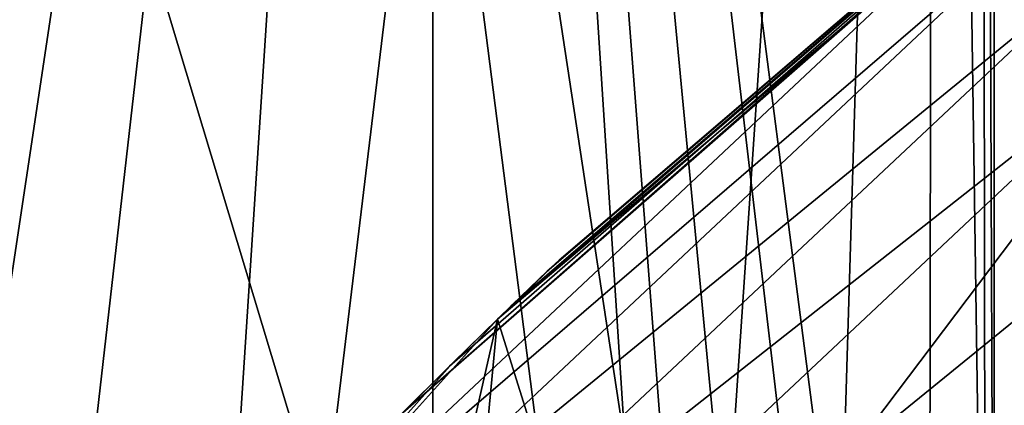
# Model space of a CAD drawing. Header units: metres. Extents: x -263 to 72, y -72 to 102.
# Tile 335 of 355: x -9.377 to -7.986, y 96.352 to 96.897. Entities that reach past the tile are written whole.
import ezdxf

# ---------------------------------------------------------------- set-up
doc = ezdxf.new("R2010")
doc.units = ezdxf.units.M
doc.layers.add('solid_FREE_STANDING_ONO_SW0004', color=7, linetype='CONTINUOUS')

msp = doc.modelspace()

# ---------------------------------------------------------------- linework, layer by layer
at = {"layer": 'solid_FREE_STANDING_ONO_SW0004'}
for points in [[(-8, 94.984077, 32.288712), (-8, 101, 21.175703), (-8, 101, 43.424297)], [(-8, 94.984077, 32.288712), (-8, 94.357262, 20.552656), (-8, 101, 21.175703)], [(-8, 101, 21.175703), (-8, 94.357262, 20.552656), (-8, 97.428635, 20.55266)], [(-8, 94.984077, 32.288712), (-8, 101, 43.424297), (-8, 100.977989, 43.608383)], [(-8, 94.984077, 32.288712), (-8, 100.977989, 43.608383), (-8, 100.917267, 43.769047)], [(-8, 94.984077, 32.288712), (-8, 100.917267, 43.769047), (-8, 100.829323, 43.894207)], [(-8, 94.984077, 32.288712), (-8, 100.829323, 43.894207), (-8, 100.670525, 44.010319)], [(-8, 94.984077, 32.288712), (-8, 100.670525, 44.010319), (-8, 100.500008, 44.04734)], [(-10.234693, 92.32283, 21.334095), (-10.249719, 100.5, 21.348139), (-8.793116, 100.5, 20.147587)], [(-8.793103, 98.082825, 44.452419), (-10.249719, 100.5, 43.251862), (-8.793103, 95.665627, 44.452419)], [(-9.688061, 94.617882, 43.751701), (-8.793103, 95.665627, 44.452419), (-10.249719, 100.5, 43.251862)], [(-9.942833, 92.842941, 21.06879), (-10.234693, 92.32283, 21.334095), (-8.793116, 100.5, 20.147587)], [(-9.606473, 93.369843, 20.779772), (-9.942833, 92.842941, 21.06879), (-8.793116, 100.5, 20.147587)], [(-9.223502, 93.89978, 20.470924), (-9.606473, 93.369843, 20.779772), (-8.793116, 100.5, 20.147587)], [(-8.793103, 97.464325, 20.147579), (-9.223502, 93.89978, 20.470924), (-8.793116, 100.5, 20.147587)], [(-8.070358, 94.34375, 20.296909), (-8.793116, 100.5, 20.147587), (-8, 94.357262, 20.552656)], [(-8, 97.428635, 20.55266), (-8, 94.357262, 20.552656), (-8.793116, 100.5, 20.147587)], [(-8.208521, 94.347878, 20.146408), (-8.793116, 100.5, 20.147587), (-8.070358, 94.34375, 20.296909)], [(-8.396562, 94.36573, 20.063477), (-8.793116, 100.5, 20.147587), (-8.208521, 94.347878, 20.146408)], [(-8.793103, 97.464325, 20.147579), (-8.793116, 100.5, 20.147587), (-8.396562, 94.36573, 20.063477)], [(-8.415754, 95.600601, 44.540192), (-8.793103, 100.500015, 44.452419), (-8.793103, 98.082825, 44.452419)], [(-8.415754, 95.600601, 44.540192), (-8.084144, 100.500015, 44.324944), (-8.793103, 100.500015, 44.452419)], [(-8.415754, 95.600601, 44.540192), (-8.232944, 95.581017, 44.470047), (-8.084144, 100.500015, 44.324944)], [(-8.232944, 95.581017, 44.470047), (-8.09177, 95.574333, 44.33604), (-8.084144, 100.500015, 44.324944)], [(-8.09177, 95.574333, 44.33604), (-8.012404, 95.581627, 44.15802), (-8.084144, 100.500015, 44.324944)], [(-8.012404, 95.581627, 44.15802), (-8.019295, 100.500015, 44.184898), (-8.084144, 100.500015, 44.324944)], [(-8, 95.584427, 44.04734), (-8, 98.042221, 44.04734), (-8.019295, 100.500015, 44.184898)], [(-8.012404, 95.581627, 44.15802), (-8, 95.584427, 44.04734), (-8.019295, 100.500015, 44.184898)], [(-8, 94.984077, 32.288712), (-8, 100.500008, 44.04734), (-8, 98.042221, 44.04734)], [(-8.415754, 95.600601, 44.540192), (-8.793103, 98.082825, 44.452419), (-8.793103, 95.665627, 44.452419)], [(-8, 94.984077, 32.288712), (-8, 98.042221, 44.04734), (-8, 95.584427, 44.04734)], [(-7.42946, 97.550735, 50.099998), (-8.08554, 94.506157, 50.099998), (-8.701535, 96.474037, 50.099998)], [(-7.42946, 97.550735, 50.099998), (-8.701535, 96.474037, 50.099998), (-7.610306, 97.416313, 236.618362)], [(-7.42946, 97.550735, 50.099998), (-7.007246, 95.586792, 50.099998), (-8.08554, 94.506157, 50.099998)], [(-8.793103, 97.464325, 20.147579), (-8.793116, 94.428665, 20.147587), (-9.223502, 93.89978, 20.470924)], [(-8.396562, 94.36573, 20.063477), (-8.793116, 94.428665, 20.147587), (-8.793103, 97.464325, 20.147579)], [(-8.769644, 96.407486, 227.490662), (-8.839437, 96.338234, 236.618362), (-7.610306, 97.416313, 236.618362)], [(-7.952915, 97.113426, 236.769379), (-7.610306, 97.416313, 236.618362), (-8.839437, 96.338234, 236.618362)], [(-8.68278, 96.49218, 227.269028), (-8.769644, 96.407486, 227.490662), (-7.610306, 97.416313, 236.618362)], [(-8.614751, 96.557373, 161.800003), (-7.610306, 97.416313, 236.618362), (-8.701535, 96.474037, 50.099998)], [(-8.631392, 96.541519, 227.039215), (-8.68278, 96.49218, 227.269028), (-7.610306, 97.416313, 236.618362)], [(-8.631392, 96.541519, 227.039215), (-7.610306, 97.416313, 236.618362), (-8.614751, 96.557373, 226.800003)], [(-8.614751, 96.557373, 216.800003), (-8.614751, 96.557373, 221.800003), (-7.610306, 97.416313, 236.618362)], [(-8.614751, 96.557373, 226.800003), (-7.610306, 97.416313, 236.618362), (-8.614751, 96.557373, 221.800003)], [(-8.614751, 96.557373, 211.800003), (-8.614751, 96.557373, 216.800003), (-7.610306, 97.416313, 236.618362)], [(-8.614751, 96.557373, 206.800003), (-8.614751, 96.557373, 211.800003), (-7.610306, 97.416313, 236.618362)], [(-8.614751, 96.557373, 201.800003), (-8.614751, 96.557373, 206.800003), (-7.610306, 97.416313, 236.618362)], [(-8.614751, 96.557373, 196.800003), (-8.614751, 96.557373, 201.800003), (-7.610306, 97.416313, 236.618362)], [(-8.614751, 96.557373, 191.800003), (-8.614751, 96.557373, 196.800003), (-7.610306, 97.416313, 236.618362)], [(-8.614751, 96.557373, 186.800003), (-8.614751, 96.557373, 191.800003), (-7.610306, 97.416313, 236.618362)], [(-8.614751, 96.557373, 181.800003), (-8.614751, 96.557373, 186.800003), (-7.610306, 97.416313, 236.618362)], [(-8.614751, 96.557373, 176.800003), (-8.614751, 96.557373, 181.800003), (-7.610306, 97.416313, 236.618362)], [(-8.614751, 96.557373, 171.800003), (-8.614751, 96.557373, 176.800003), (-7.610306, 97.416313, 236.618362)], [(-8.614751, 96.557373, 166.800003), (-8.614751, 96.557373, 171.800003), (-7.610306, 97.416313, 236.618362)], [(-8.614751, 96.557373, 161.800003), (-8.614751, 96.557373, 166.800003), (-7.610306, 97.416313, 236.618362)], [(-7.756145, 96.875572, 237.08931), (-8.203771, 96.282845, 237.118027), (-6.931546, 97.318039, 237.118027)], [(0, 87.5, 237.338333), (-6.931546, 97.318039, 237.118027), (-8.203771, 96.282845, 237.118027)], [(-9.095085, 96.040855, 236.769379), (-7.952915, 97.113426, 236.769379), (-8.839437, 96.338234, 236.618362)], [(-7.909594, 97.061058, 236.906418), (-7.952915, 97.113426, 236.769379), (-9.095085, 96.040855, 236.769379)], [(-7.909594, 97.061058, 236.906418), (-9.095085, 96.040855, 236.769379), (-9.045543, 95.994331, 236.906418)], [(-7.909594, 97.061058, 236.906418), (-9.045543, 95.994331, 236.906418), (-7.841892, 96.979218, 237.016495)], [(-9.045543, 95.994331, 236.906418), (-8.968118, 95.921623, 237.016495), (-7.841892, 96.979218, 237.016495)], [(-7.841892, 96.979218, 237.016495), (-8.968118, 95.921623, 237.016495), (-7.756145, 96.875572, 237.08931)], [(-8.968118, 95.921623, 237.016495), (-8.870056, 95.829536, 237.08931), (-7.756145, 96.875572, 237.08931)], [(-7.756145, 96.875572, 237.08931), (-8.870056, 95.829536, 237.08931), (-8.203771, 96.282845, 237.118027)], [(-8.631133, 96.541763, 161.570099), (-8.614751, 96.557373, 161.800003), (-8.701535, 96.474037, 50.099998)], [(-8.631392, 96.541519, 222.039215), (-8.614751, 96.557373, 221.800003), (-8.631133, 96.541763, 221.570099)], [(-8.631392, 96.541519, 217.039215), (-8.631133, 96.541763, 221.570099), (-8.614751, 96.557373, 221.800003)], [(-8.614751, 96.557373, 226.800003), (-8.614751, 96.557373, 221.800003), (-8.631392, 96.541519, 222.039215)], [(-8.631392, 96.541519, 217.039215), (-8.614751, 96.557373, 221.800003), (-8.614751, 96.557373, 216.800003)], [(-8.631133, 96.541763, 226.570099), (-8.614751, 96.557373, 226.800003), (-8.631392, 96.541519, 222.039215)], [(-8.631392, 96.541519, 217.039215), (-8.614751, 96.557373, 216.800003), (-8.631133, 96.541763, 216.570099)], [(-8.631392, 96.541519, 212.039215), (-8.631133, 96.541763, 216.570099), (-8.614751, 96.557373, 216.800003)], [(-8.631392, 96.541519, 212.039215), (-8.614751, 96.557373, 216.800003), (-8.614751, 96.557373, 211.800003)], [(-8.631392, 96.541519, 212.039215), (-8.614751, 96.557373, 211.800003), (-8.631133, 96.541763, 211.570099)], [(-8.631392, 96.541519, 207.039215), (-8.631133, 96.541763, 211.570099), (-8.614751, 96.557373, 211.800003)], [(-8.631392, 96.541519, 207.039215), (-8.614751, 96.557373, 211.800003), (-8.614751, 96.557373, 206.800003)], [(-8.631392, 96.541519, 207.039215), (-8.614751, 96.557373, 206.800003), (-8.631133, 96.541763, 206.570099)], [(-8.631392, 96.541519, 202.039215), (-8.631133, 96.541763, 206.570099), (-8.614751, 96.557373, 206.800003)], [(-8.631392, 96.541519, 202.039215), (-8.614751, 96.557373, 206.800003), (-8.614751, 96.557373, 201.800003)], [(-8.631392, 96.541519, 202.039215), (-8.614751, 96.557373, 201.800003), (-8.631133, 96.541763, 201.570099)], [(-8.631392, 96.541519, 197.039215), (-8.631133, 96.541763, 201.570099), (-8.614751, 96.557373, 201.800003)], [(-8.631392, 96.541519, 197.039215), (-8.614751, 96.557373, 201.800003), (-8.614751, 96.557373, 196.800003)], [(-8.631392, 96.541519, 197.039215), (-8.614751, 96.557373, 196.800003), (-8.631133, 96.541763, 196.570099)], [(-8.631392, 96.541519, 192.039215), (-8.631133, 96.541763, 196.570099), (-8.614751, 96.557373, 196.800003)], [(-8.631392, 96.541519, 192.039215), (-8.614751, 96.557373, 196.800003), (-8.614751, 96.557373, 191.800003)], [(-8.631392, 96.541519, 192.039215), (-8.614751, 96.557373, 191.800003), (-8.631133, 96.541763, 191.570099)], [(-8.631392, 96.541519, 187.039215), (-8.631133, 96.541763, 191.570099), (-8.614751, 96.557373, 191.800003)], [(-8.631392, 96.541519, 187.039215), (-8.614751, 96.557373, 191.800003), (-8.614751, 96.557373, 186.800003)], [(-8.631392, 96.541519, 187.039215), (-8.614751, 96.557373, 186.800003), (-8.631133, 96.541763, 186.570099)], [(-8.631392, 96.541519, 182.039215), (-8.631133, 96.541763, 186.570099), (-8.614751, 96.557373, 186.800003)], [(-8.631392, 96.541519, 182.039215), (-8.614751, 96.557373, 186.800003), (-8.614751, 96.557373, 181.800003)], [(-8.631392, 96.541519, 182.039215), (-8.614751, 96.557373, 181.800003), (-8.631133, 96.541763, 181.570099)], [(-8.631392, 96.541519, 177.039215), (-8.631133, 96.541763, 181.570099), (-8.614751, 96.557373, 181.800003)], [(-8.631392, 96.541519, 177.039215), (-8.614751, 96.557373, 181.800003), (-8.614751, 96.557373, 176.800003)], [(-8.631392, 96.541519, 177.039215), (-8.614751, 96.557373, 176.800003), (-8.631133, 96.541763, 176.570099)], [(-8.631392, 96.541519, 172.039215), (-8.631133, 96.541763, 176.570099), (-8.614751, 96.557373, 176.800003)], [(-8.631392, 96.541519, 172.039215), (-8.614751, 96.557373, 176.800003), (-8.614751, 96.557373, 171.800003)], [(-8.631392, 96.541519, 172.039215), (-8.614751, 96.557373, 171.800003), (-8.631133, 96.541763, 171.570099)], [(-8.631392, 96.541519, 167.039215), (-8.631133, 96.541763, 171.570099), (-8.614751, 96.557373, 171.800003)], [(-8.631392, 96.541519, 167.039215), (-8.614751, 96.557373, 171.800003), (-8.614751, 96.557373, 166.800003)], [(-8.631392, 96.541519, 167.039215), (-8.614751, 96.557373, 166.800003), (-8.631133, 96.541763, 166.570099)], [(-8.631392, 96.541519, 162.039215), (-8.631133, 96.541763, 166.570099), (-8.614751, 96.557373, 166.800003)], [(-8.631392, 96.541519, 162.039215), (-8.614751, 96.557373, 166.800003), (-8.614751, 96.557373, 161.800003)], [(-8.631392, 96.541519, 162.039215), (-8.614751, 96.557373, 161.800003), (-8.631133, 96.541763, 161.570099)], [(-8.631392, 96.541519, 227.039215), (-8.614751, 96.557373, 226.800003), (-8.631133, 96.541763, 226.570099)], [(-8.680969, 96.493927, 161.345383), (-8.631133, 96.541763, 161.570099), (-8.701535, 96.474037, 50.099998)], [(-8.631392, 96.541519, 222.039215), (-8.680969, 96.493927, 221.345383), (-8.68278, 96.49218, 222.269028)], [(-8.631392, 96.541519, 217.039215), (-8.68278, 96.49218, 217.269028), (-8.680969, 96.493927, 221.345383)], [(-8.680969, 96.493927, 226.345383), (-8.631392, 96.541519, 222.039215), (-8.68278, 96.49218, 222.269028)], [(-8.631392, 96.541519, 217.039215), (-8.680969, 96.493927, 216.345383), (-8.68278, 96.49218, 217.269028)], [(-8.631392, 96.541519, 212.039215), (-8.68278, 96.49218, 212.269028), (-8.680969, 96.493927, 216.345383)], [(-8.631392, 96.541519, 212.039215), (-8.680969, 96.493927, 211.345383), (-8.68278, 96.49218, 212.269028)], [(-8.631392, 96.541519, 207.039215), (-8.68278, 96.49218, 207.269028), (-8.680969, 96.493927, 211.345383)], [(-8.631392, 96.541519, 207.039215), (-8.680969, 96.493927, 206.345383), (-8.68278, 96.49218, 207.269028)], [(-8.631392, 96.541519, 202.039215), (-8.68278, 96.49218, 202.269028), (-8.680969, 96.493927, 206.345383)], [(-8.631392, 96.541519, 202.039215), (-8.680969, 96.493927, 201.345383), (-8.68278, 96.49218, 202.269028)], [(-8.631392, 96.541519, 197.039215), (-8.68278, 96.49218, 197.269028), (-8.680969, 96.493927, 201.345383)], [(-8.631392, 96.541519, 197.039215), (-8.680969, 96.493927, 196.345383), (-8.68278, 96.49218, 197.269028)], [(-8.631392, 96.541519, 192.039215), (-8.68278, 96.49218, 192.269028), (-8.680969, 96.493927, 196.345383)], [(-8.631392, 96.541519, 192.039215), (-8.680969, 96.493927, 191.345383), (-8.68278, 96.49218, 192.269028)], [(-8.631392, 96.541519, 187.039215), (-8.68278, 96.49218, 187.269028), (-8.680969, 96.493927, 191.345383)], [(-8.631392, 96.541519, 187.039215), (-8.680969, 96.493927, 186.345383), (-8.68278, 96.49218, 187.269028)], [(-8.631392, 96.541519, 182.039215), (-8.68278, 96.49218, 182.269028), (-8.680969, 96.493927, 186.345383)], [(-8.631392, 96.541519, 182.039215), (-8.680969, 96.493927, 181.345383), (-8.68278, 96.49218, 182.269028)], [(-8.631392, 96.541519, 177.039215), (-8.68278, 96.49218, 177.269028), (-8.680969, 96.493927, 181.345383)], [(-8.631392, 96.541519, 177.039215), (-8.680969, 96.493927, 176.345383), (-8.68278, 96.49218, 177.269028)], [(-8.631392, 96.541519, 172.039215), (-8.68278, 96.49218, 172.269028), (-8.680969, 96.493927, 176.345383)], [(-8.631392, 96.541519, 172.039215), (-8.680969, 96.493927, 171.345383), (-8.68278, 96.49218, 172.269028)], [(-8.631392, 96.541519, 167.039215), (-8.68278, 96.49218, 167.269028), (-8.680969, 96.493927, 171.345383)], [(-8.631392, 96.541519, 167.039215), (-8.680969, 96.493927, 166.345383), (-8.68278, 96.49218, 167.269028)], [(-8.631392, 96.541519, 162.039215), (-8.68278, 96.49218, 162.269028), (-8.680969, 96.493927, 166.345383)], [(-8.631392, 96.541519, 162.039215), (-8.680969, 96.493927, 161.345383), (-8.68278, 96.49218, 162.269028)], [(-8.631392, 96.541519, 227.039215), (-8.680969, 96.493927, 226.345383), (-8.68278, 96.49218, 227.269028)], [(-8.631392, 96.541519, 222.039215), (-8.631133, 96.541763, 221.570099), (-8.680969, 96.493927, 221.345383)], [(-8.631392, 96.541519, 217.039215), (-8.680969, 96.493927, 221.345383), (-8.631133, 96.541763, 221.570099)], [(-8.680969, 96.493927, 226.345383), (-8.631133, 96.541763, 226.570099), (-8.631392, 96.541519, 222.039215)], [(-8.631392, 96.541519, 217.039215), (-8.631133, 96.541763, 216.570099), (-8.680969, 96.493927, 216.345383)], [(-8.631392, 96.541519, 212.039215), (-8.680969, 96.493927, 216.345383), (-8.631133, 96.541763, 216.570099)], [(-8.631392, 96.541519, 212.039215), (-8.631133, 96.541763, 211.570099), (-8.680969, 96.493927, 211.345383)], [(-8.631392, 96.541519, 207.039215), (-8.680969, 96.493927, 211.345383), (-8.631133, 96.541763, 211.570099)], [(-8.631392, 96.541519, 207.039215), (-8.631133, 96.541763, 206.570099), (-8.680969, 96.493927, 206.345383)], [(-8.631392, 96.541519, 202.039215), (-8.680969, 96.493927, 206.345383), (-8.631133, 96.541763, 206.570099)], [(-8.631392, 96.541519, 202.039215), (-8.631133, 96.541763, 201.570099), (-8.680969, 96.493927, 201.345383)], [(-8.631392, 96.541519, 197.039215), (-8.680969, 96.493927, 201.345383), (-8.631133, 96.541763, 201.570099)], [(-8.631392, 96.541519, 197.039215), (-8.631133, 96.541763, 196.570099), (-8.680969, 96.493927, 196.345383)], [(-8.631392, 96.541519, 192.039215), (-8.680969, 96.493927, 196.345383), (-8.631133, 96.541763, 196.570099)], [(-8.631392, 96.541519, 192.039215), (-8.631133, 96.541763, 191.570099), (-8.680969, 96.493927, 191.345383)], [(-8.631392, 96.541519, 187.039215), (-8.680969, 96.493927, 191.345383), (-8.631133, 96.541763, 191.570099)], [(-8.631392, 96.541519, 187.039215), (-8.631133, 96.541763, 186.570099), (-8.680969, 96.493927, 186.345383)], [(-8.631392, 96.541519, 182.039215), (-8.680969, 96.493927, 186.345383), (-8.631133, 96.541763, 186.570099)], [(-8.631392, 96.541519, 182.039215), (-8.631133, 96.541763, 181.570099), (-8.680969, 96.493927, 181.345383)], [(-8.631392, 96.541519, 177.039215), (-8.680969, 96.493927, 181.345383), (-8.631133, 96.541763, 181.570099)], [(-8.631392, 96.541519, 177.039215), (-8.631133, 96.541763, 176.570099), (-8.680969, 96.493927, 176.345383)], [(-8.631392, 96.541519, 172.039215), (-8.680969, 96.493927, 176.345383), (-8.631133, 96.541763, 176.570099)], [(-8.631392, 96.541519, 172.039215), (-8.631133, 96.541763, 171.570099), (-8.680969, 96.493927, 171.345383)], [(-8.631392, 96.541519, 167.039215), (-8.680969, 96.493927, 171.345383), (-8.631133, 96.541763, 171.570099)], [(-8.631392, 96.541519, 167.039215), (-8.631133, 96.541763, 166.570099), (-8.680969, 96.493927, 166.345383)], [(-8.631392, 96.541519, 162.039215), (-8.680969, 96.493927, 166.345383), (-8.631133, 96.541763, 166.570099)], [(-8.631392, 96.541519, 162.039215), (-8.631133, 96.541763, 161.570099), (-8.680969, 96.493927, 161.345383)], [(-8.631392, 96.541519, 227.039215), (-8.631133, 96.541763, 226.570099), (-8.680969, 96.493927, 226.345383)], [(-8.68278, 96.49218, 222.269028), (-8.764875, 96.412178, 221.123291), (-8.769644, 96.407486, 222.490662)], [(-8.68278, 96.49218, 217.269028), (-8.769644, 96.407486, 217.490662), (-8.764875, 96.412178, 221.123291)], [(-8.764875, 96.412178, 226.123291), (-8.68278, 96.49218, 222.269028), (-8.769644, 96.407486, 222.490662)], [(-8.68278, 96.49218, 217.269028), (-8.764875, 96.412178, 216.123291), (-8.769644, 96.407486, 217.490662)], [(-8.68278, 96.49218, 212.269028), (-8.769644, 96.407486, 212.490662), (-8.764875, 96.412178, 216.123291)], [(-8.68278, 96.49218, 212.269028), (-8.764875, 96.412178, 211.123291), (-8.769644, 96.407486, 212.490662)], [(-8.68278, 96.49218, 207.269028), (-8.769644, 96.407486, 207.490662), (-8.764875, 96.412178, 211.123291)], [(-8.68278, 96.49218, 207.269028), (-8.764875, 96.412178, 206.123291), (-8.769644, 96.407486, 207.490662)], [(-8.68278, 96.49218, 202.269028), (-8.769644, 96.407486, 202.490662), (-8.764875, 96.412178, 206.123291)], [(-8.68278, 96.49218, 202.269028), (-8.764875, 96.412178, 201.123291), (-8.769644, 96.407486, 202.490662)], [(-8.68278, 96.49218, 197.269028), (-8.769644, 96.407486, 197.490662), (-8.764875, 96.412178, 201.123291)], [(-8.68278, 96.49218, 197.269028), (-8.764875, 96.412178, 196.123291), (-8.769644, 96.407486, 197.490662)], [(-8.68278, 96.49218, 192.269028), (-8.769644, 96.407486, 192.490662), (-8.764875, 96.412178, 196.123291)], [(-8.68278, 96.49218, 192.269028), (-8.764875, 96.412178, 191.123291), (-8.769644, 96.407486, 192.490662)], [(-8.68278, 96.49218, 187.269028), (-8.769644, 96.407486, 187.490662), (-8.764875, 96.412178, 191.123291)], [(-8.68278, 96.49218, 187.269028), (-8.764875, 96.412178, 186.123291), (-8.769644, 96.407486, 187.490662)], [(-8.68278, 96.49218, 182.269028), (-8.769644, 96.407486, 182.490662), (-8.764875, 96.412178, 186.123291)], [(-8.68278, 96.49218, 182.269028), (-8.764875, 96.412178, 181.123291), (-8.769644, 96.407486, 182.490662)], [(-8.68278, 96.49218, 177.269028), (-8.769644, 96.407486, 177.490662), (-8.764875, 96.412178, 181.123291)], [(-8.68278, 96.49218, 177.269028), (-8.764875, 96.412178, 176.123291), (-8.769644, 96.407486, 177.490662)], [(-8.68278, 96.49218, 172.269028), (-8.769644, 96.407486, 172.490662), (-8.764875, 96.412178, 176.123291)], [(-8.68278, 96.49218, 172.269028), (-8.764875, 96.412178, 171.123291), (-8.769644, 96.407486, 172.490662)], [(-8.68278, 96.49218, 167.269028), (-8.769644, 96.407486, 167.490662), (-8.764875, 96.412178, 171.123291)], [(-8.68278, 96.49218, 167.269028), (-8.764875, 96.412178, 166.123291), (-8.769644, 96.407486, 167.490662)], [(-8.68278, 96.49218, 162.269028), (-8.769644, 96.407486, 162.490662), (-8.764875, 96.412178, 166.123291)], [(-8.68278, 96.49218, 162.269028), (-8.764875, 96.412178, 161.123291), (-8.769644, 96.407486, 162.490662)], [(-8.68278, 96.49218, 227.269028), (-8.764875, 96.412178, 226.123291), (-8.769644, 96.407486, 227.490662)], [(-8.764875, 96.412178, 161.123291), (-8.680969, 96.493927, 161.345383), (-8.701535, 96.474037, 50.099998)], [(-8.68278, 96.49218, 222.269028), (-8.680969, 96.493927, 221.345383), (-8.764875, 96.412178, 221.123291)], [(-8.68278, 96.49218, 217.269028), (-8.764875, 96.412178, 221.123291), (-8.680969, 96.493927, 221.345383)], [(-8.764875, 96.412178, 226.123291), (-8.680969, 96.493927, 226.345383), (-8.68278, 96.49218, 222.269028)], [(-8.68278, 96.49218, 217.269028), (-8.680969, 96.493927, 216.345383), (-8.764875, 96.412178, 216.123291)], [(-8.68278, 96.49218, 212.269028), (-8.764875, 96.412178, 216.123291), (-8.680969, 96.493927, 216.345383)], [(-8.68278, 96.49218, 212.269028), (-8.680969, 96.493927, 211.345383), (-8.764875, 96.412178, 211.123291)], [(-8.68278, 96.49218, 207.269028), (-8.764875, 96.412178, 211.123291), (-8.680969, 96.493927, 211.345383)], [(-8.68278, 96.49218, 207.269028), (-8.680969, 96.493927, 206.345383), (-8.764875, 96.412178, 206.123291)], [(-8.68278, 96.49218, 202.269028), (-8.764875, 96.412178, 206.123291), (-8.680969, 96.493927, 206.345383)], [(-8.68278, 96.49218, 202.269028), (-8.680969, 96.493927, 201.345383), (-8.764875, 96.412178, 201.123291)], [(-8.68278, 96.49218, 197.269028), (-8.764875, 96.412178, 201.123291), (-8.680969, 96.493927, 201.345383)], [(-8.68278, 96.49218, 197.269028), (-8.680969, 96.493927, 196.345383), (-8.764875, 96.412178, 196.123291)], [(-8.68278, 96.49218, 192.269028), (-8.764875, 96.412178, 196.123291), (-8.680969, 96.493927, 196.345383)], [(-8.68278, 96.49218, 192.269028), (-8.680969, 96.493927, 191.345383), (-8.764875, 96.412178, 191.123291)], [(-8.68278, 96.49218, 187.269028), (-8.764875, 96.412178, 191.123291), (-8.680969, 96.493927, 191.345383)], [(-8.68278, 96.49218, 187.269028), (-8.680969, 96.493927, 186.345383), (-8.764875, 96.412178, 186.123291)], [(-8.68278, 96.49218, 182.269028), (-8.764875, 96.412178, 186.123291), (-8.680969, 96.493927, 186.345383)], [(-8.68278, 96.49218, 182.269028), (-8.680969, 96.493927, 181.345383), (-8.764875, 96.412178, 181.123291)], [(-8.68278, 96.49218, 177.269028), (-8.764875, 96.412178, 181.123291), (-8.680969, 96.493927, 181.345383)], [(-8.68278, 96.49218, 177.269028), (-8.680969, 96.493927, 176.345383), (-8.764875, 96.412178, 176.123291)], [(-8.68278, 96.49218, 172.269028), (-8.764875, 96.412178, 176.123291), (-8.680969, 96.493927, 176.345383)], [(-8.68278, 96.49218, 172.269028), (-8.680969, 96.493927, 171.345383), (-8.764875, 96.412178, 171.123291)], [(-8.68278, 96.49218, 167.269028), (-8.764875, 96.412178, 171.123291), (-8.680969, 96.493927, 171.345383)], [(-8.68278, 96.49218, 167.269028), (-8.680969, 96.493927, 166.345383), (-8.764875, 96.412178, 166.123291)], [(-8.68278, 96.49218, 162.269028), (-8.764875, 96.412178, 166.123291), (-8.680969, 96.493927, 166.345383)], [(-8.68278, 96.49218, 162.269028), (-8.680969, 96.493927, 161.345383), (-8.764875, 96.412178, 161.123291)], [(-8.68278, 96.49218, 227.269028), (-8.680969, 96.493927, 226.345383), (-8.764875, 96.412178, 226.123291)], [(-8.701535, 96.474037, 50.099998), (-9.731882, 91.944405, 50.099998), (-9.817176, 95.235344, 50.099998)], [(-8.764875, 96.412178, 161.123291), (-8.701535, 96.474037, 50.099998), (-9.817176, 95.235344, 50.099998)], [(-8.701535, 96.474037, 50.099998), (-9.001716, 93.285049, 50.099998), (-9.731882, 91.944405, 50.099998)], [(-8.701535, 96.474037, 50.099998), (-8.08554, 94.506157, 50.099998), (-9.001716, 93.285049, 50.099998)], [(-8.879422, 96.298058, 160.909439), (-8.764875, 96.412178, 161.123291), (-9.817176, 95.235344, 50.099998)], [(-8.769644, 96.407486, 227.490662), (-8.890823, 96.286537, 227.703995), (-8.839437, 96.338234, 236.618362)], [(-8.769644, 96.407486, 222.490662), (-8.879422, 96.298058, 220.909439), (-8.890823, 96.286537, 222.703995)], [(-8.769644, 96.407486, 217.490662), (-8.890823, 96.286537, 217.703995), (-8.879422, 96.298058, 220.909439)], [(-8.879422, 96.298058, 225.909439), (-8.769644, 96.407486, 222.490662), (-8.890823, 96.286537, 222.703995)], [(-8.769644, 96.407486, 217.490662), (-8.879422, 96.298058, 215.909439), (-8.890823, 96.286537, 217.703995)], [(-8.769644, 96.407486, 212.490662), (-8.890823, 96.286537, 212.703995), (-8.879422, 96.298058, 215.909439)], [(-8.769644, 96.407486, 212.490662), (-8.879422, 96.298058, 210.909439), (-8.890823, 96.286537, 212.703995)], [(-8.769644, 96.407486, 207.490662), (-8.890823, 96.286537, 207.703995), (-8.879422, 96.298058, 210.909439)], [(-8.769644, 96.407486, 207.490662), (-8.879422, 96.298058, 205.909439), (-8.890823, 96.286537, 207.703995)], [(-8.769644, 96.407486, 202.490662), (-8.890823, 96.286537, 202.703995), (-8.879422, 96.298058, 205.909439)], [(-8.769644, 96.407486, 202.490662), (-8.879422, 96.298058, 200.909439), (-8.890823, 96.286537, 202.703995)], [(-8.769644, 96.407486, 197.490662), (-8.890823, 96.286537, 197.703995), (-8.879422, 96.298058, 200.909439)], [(-8.769644, 96.407486, 197.490662), (-8.879422, 96.298058, 195.909439), (-8.890823, 96.286537, 197.703995)], [(-8.769644, 96.407486, 192.490662), (-8.890823, 96.286537, 192.703995), (-8.879422, 96.298058, 195.909439)], [(-8.769644, 96.407486, 192.490662), (-8.879422, 96.298058, 190.909439), (-8.890823, 96.286537, 192.703995)], [(-8.769644, 96.407486, 187.490662), (-8.890823, 96.286537, 187.703995), (-8.879422, 96.298058, 190.909439)], [(-8.769644, 96.407486, 187.490662), (-8.879422, 96.298058, 185.909439), (-8.890823, 96.286537, 187.703995)], [(-8.769644, 96.407486, 182.490662), (-8.890823, 96.286537, 182.703995), (-8.879422, 96.298058, 185.909439)], [(-8.769644, 96.407486, 182.490662), (-8.879422, 96.298058, 180.909439), (-8.890823, 96.286537, 182.703995)], [(-8.769644, 96.407486, 177.490662), (-8.890823, 96.286537, 177.703995), (-8.879422, 96.298058, 180.909439)], [(-8.769644, 96.407486, 177.490662), (-8.879422, 96.298058, 175.909439), (-8.890823, 96.286537, 177.703995)], [(-8.769644, 96.407486, 172.490662), (-8.890823, 96.286537, 172.703995), (-8.879422, 96.298058, 175.909439)], [(-8.769644, 96.407486, 172.490662), (-8.879422, 96.298058, 170.909439), (-8.890823, 96.286537, 172.703995)], [(-8.769644, 96.407486, 167.490662), (-8.890823, 96.286537, 167.703995), (-8.879422, 96.298058, 170.909439)], [(-8.769644, 96.407486, 167.490662), (-8.879422, 96.298058, 165.909439), (-8.890823, 96.286537, 167.703995)], [(-8.769644, 96.407486, 162.490662), (-8.890823, 96.286537, 162.703995), (-8.879422, 96.298058, 165.909439)], [(-8.769644, 96.407486, 162.490662), (-8.879422, 96.298058, 160.909439), (-8.890823, 96.286537, 162.703995)], [(-8.769644, 96.407486, 227.490662), (-8.879422, 96.298058, 225.909439), (-8.890823, 96.286537, 227.703995)], [(-8.769644, 96.407486, 222.490662), (-8.764875, 96.412178, 221.123291), (-8.879422, 96.298058, 220.909439)], [(-8.769644, 96.407486, 217.490662), (-8.879422, 96.298058, 220.909439), (-8.764875, 96.412178, 221.123291)], [(-8.879422, 96.298058, 225.909439), (-8.764875, 96.412178, 226.123291), (-8.769644, 96.407486, 222.490662)], [(-8.769644, 96.407486, 217.490662), (-8.764875, 96.412178, 216.123291), (-8.879422, 96.298058, 215.909439)], [(-8.769644, 96.407486, 212.490662), (-8.879422, 96.298058, 215.909439), (-8.764875, 96.412178, 216.123291)], [(-8.769644, 96.407486, 212.490662), (-8.764875, 96.412178, 211.123291), (-8.879422, 96.298058, 210.909439)], [(-8.769644, 96.407486, 207.490662), (-8.879422, 96.298058, 210.909439), (-8.764875, 96.412178, 211.123291)], [(-8.769644, 96.407486, 207.490662), (-8.764875, 96.412178, 206.123291), (-8.879422, 96.298058, 205.909439)], [(-8.769644, 96.407486, 202.490662), (-8.879422, 96.298058, 205.909439), (-8.764875, 96.412178, 206.123291)], [(-8.769644, 96.407486, 202.490662), (-8.764875, 96.412178, 201.123291), (-8.879422, 96.298058, 200.909439)], [(-8.769644, 96.407486, 197.490662), (-8.879422, 96.298058, 200.909439), (-8.764875, 96.412178, 201.123291)], [(-8.769644, 96.407486, 197.490662), (-8.764875, 96.412178, 196.123291), (-8.879422, 96.298058, 195.909439)], [(-8.769644, 96.407486, 192.490662), (-8.879422, 96.298058, 195.909439), (-8.764875, 96.412178, 196.123291)], [(-8.769644, 96.407486, 192.490662), (-8.764875, 96.412178, 191.123291), (-8.879422, 96.298058, 190.909439)], [(-8.769644, 96.407486, 187.490662), (-8.879422, 96.298058, 190.909439), (-8.764875, 96.412178, 191.123291)], [(-8.769644, 96.407486, 187.490662), (-8.764875, 96.412178, 186.123291), (-8.879422, 96.298058, 185.909439)], [(-8.769644, 96.407486, 182.490662), (-8.879422, 96.298058, 185.909439), (-8.764875, 96.412178, 186.123291)], [(-8.769644, 96.407486, 182.490662), (-8.764875, 96.412178, 181.123291), (-8.879422, 96.298058, 180.909439)], [(-8.769644, 96.407486, 177.490662), (-8.879422, 96.298058, 180.909439), (-8.764875, 96.412178, 181.123291)], [(-8.769644, 96.407486, 177.490662), (-8.764875, 96.412178, 176.123291), (-8.879422, 96.298058, 175.909439)], [(-8.769644, 96.407486, 172.490662), (-8.879422, 96.298058, 175.909439), (-8.764875, 96.412178, 176.123291)], [(-8.769644, 96.407486, 172.490662), (-8.764875, 96.412178, 171.123291), (-8.879422, 96.298058, 170.909439)], [(-8.769644, 96.407486, 167.490662), (-8.879422, 96.298058, 170.909439), (-8.764875, 96.412178, 171.123291)], [(-8.769644, 96.407486, 167.490662), (-8.764875, 96.412178, 166.123291), (-8.879422, 96.298058, 165.909439)], [(-8.769644, 96.407486, 162.490662), (-8.879422, 96.298058, 165.909439), (-8.764875, 96.412178, 166.123291)], [(-8.769644, 96.407486, 162.490662), (-8.764875, 96.412178, 161.123291), (-8.879422, 96.298058, 160.909439)], [(-8.769644, 96.407486, 227.490662), (-8.764875, 96.412178, 226.123291), (-8.879422, 96.298058, 225.909439)]]:
    msp.add_3dface(points, dxfattribs=at)

doc.saveas('drawing.dxf')
